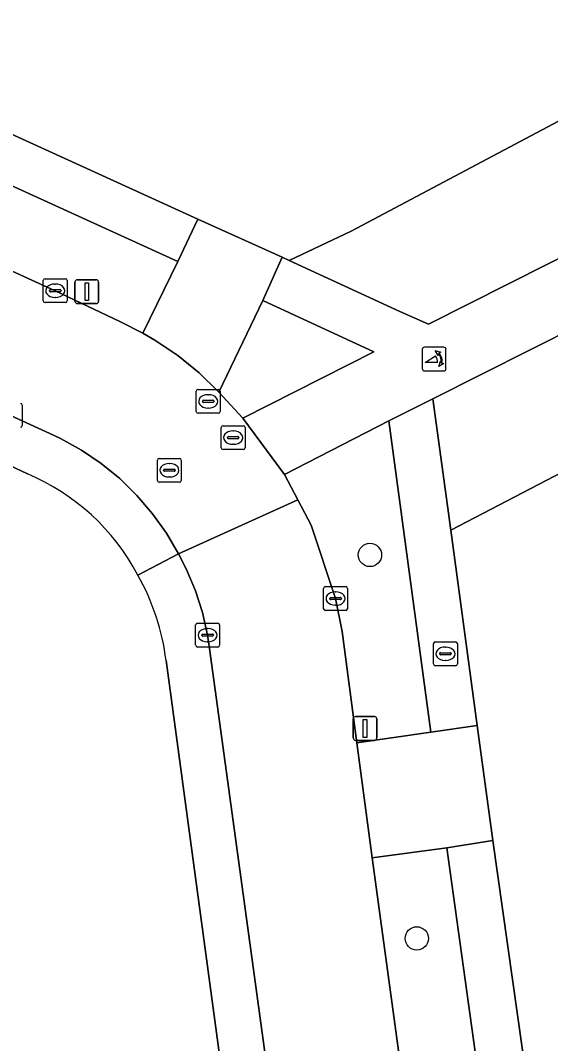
# Model space of a CAD drawing. Extents: x 162722 to 165104, y 384719 to 386284.
# Drawn here: x 164088.06 to 164110.28, y 385119.55 to 385162.47 of the extents above; entities that cross this region are included whole.
import ezdxf

# ---------------------------------------------------------------- set-up
doc = ezdxf.new("R2010")
doc.units = 0
for name, color, linetype in [('IMGEO_Boom', 7, 'Continuous'), ('IMGEO_Brandkraan', 7, 'Continuous'), ('IMGEO_Erf', 7, 'Continuous'), ('IMGEO_Gemengd_bos', 7, 'Continuous'), ('IMGEO_Groenvoorziening', 7, 'Continuous'), ('IMGEO_Kolk', 7, 'Continuous'), ('IMGEO_Lichtmast', 7, 'Continuous'), ('IMGEO_Loofbos', 7, 'Continuous'), ('IMGEO_Parkeervlak_open', 7, 'Continuous'), ('IMGEO_Poller', 7, 'Continuous'), ('IMGEO_Rijbaan_lokaal_gesloten', 7, 'Continuous'), ('IMGEO_Rijbaan_lokaal_open', 7, 'Continuous'), ('IMGEO_Rioolput', 7, 'Continuous'), ('IMGEO_Voetpad_open', 7, 'Continuous')]:
    doc.layers.add(name, color=color, linetype=linetype)

msp = doc.modelspace()

# ---------------------------------------------------------------- linework, layer by layer
at = {"layer": 'IMGEO_Boom'}
for centre in [(164102.711, 385140.044), (164104.673, 385123.956)]:
    msp.add_circle(centre, 0.489, dxfattribs=at)
at = {"layer": 'IMGEO_Brandkraan'}
for p, q in [((164105.374, 385135.472), (164105.374, 385136.324)), ((164105.449, 385136.398), (164106.301, 385136.398)), ((164106.375, 385136.324), (164106.375, 385135.472)), ((164105.633, 385135.892), (164105.633, 385135.904)), ((164106.071, 385135.855), (164105.673, 385135.855)), ((164105.676, 385135.941), (164106.074, 385135.941)), ((164105.862, 385136.178), (164105.887, 385136.178)), ((164106.117, 385135.904), (164106.117, 385135.892)), ((164105.885, 385135.618), (164105.86, 385135.618)), ((164106.301, 385135.398), (164105.449, 385135.398))]:
    msp.add_line(p, q, dxfattribs=at)
for points in [[(164105.374, 385135.472), (164105.374, 385136.324)], [(164105.449, 385136.398), (164106.301, 385136.398)], [(164106.375, 385136.324), (164106.375, 385135.472)], [(164106.301, 385135.398), (164105.449, 385135.398)]]:
    msp.add_lwpolyline(points, dxfattribs=at)
for centre, radius, start, end in [((164105.451, 385136.322), 0.0765, 91.552, 178.448), ((164105.451, 385136.322), 0.0765, 91.552, 178.448), ((164106.299, 385136.322), 0.0765, 1.552, 88.448), ((164106.299, 385136.322), 0.0765, 1.552, 88.448), ((164105.673, 385135.901), 0.0403, 85.8775, 175.7526), ((164105.67, 385135.891), 0.0366, 178.938, 274.7102), ((164106.074, 385135.898), 0.043, 264.8664, 352.4533), ((164106.078, 385135.903), 0.0386, 1.7309, 96.639), ((164105.451, 385135.474), 0.0765, 181.552, 268.448), ((164105.451, 385135.474), 0.0765, 181.552, 268.448), ((164106.299, 385135.474), 0.0765, 271.552, 358.448), ((164106.299, 385135.474), 0.0765, 271.552, 358.448)]:
    msp.add_arc(centre, radius, start, end, dxfattribs=at)
for centre, major_axis, ratio, start_param, end_param in [((164105.861, 385135.898), (-0.387, 0.002), 0.722429, 4.712389, 7.853982), ((164105.886, 385135.898), (-0.39, 0.002), 0.717154, 1.570796, 4.712389)]:
    msp.add_ellipse(centre, major_axis=major_axis, ratio=ratio, start_param=start_param, end_param=end_param, dxfattribs=at)
at = {"layer": 'IMGEO_Erf'}
for points in [[(164036.204, 385181.139), (164039.945, 385179.482), (164072.64, 385164.57), (164078.669, 385161.813), (164095.502, 385154.125), (164099.033, 385152.538), (164099.324, 385152.404), (164101.923, 385153.628), (164120.431, 385163.473), (164142.636, 385174.734), (164131.602, 385206.911)], [(164088.358, 385143.446), (164086.624, 385144.253), (164069.744, 385151.933), (164065.329, 385153.951), (164051.353, 385160.508)], [(164163.257, 385048.667), (164153.955, 385115.885), (164147.888, 385159.149), (164138.564, 385158), (164106.097, 385141.08), (164107.204, 385132.889), (164107.861, 385128.069), (164109.929, 385113.435), (164111.013, 385105.498), (164114.568, 385079.483), (164115.377, 385073.493), (164118.85, 385048.373)], [(164099.126, 385098.886), (164094.166, 385135.611)]]:
    msp.add_lwpolyline(points, dxfattribs=at)
for centre, radius, start, end in [((164084.715, 385134.834), 9.351, 27.8202, 67.0703), ((164084.284, 385134.345), 9.963, 7.2988, 29.1489)]:
    msp.add_arc(centre, radius, start, end, dxfattribs=at)
at = {"layer": 'IMGEO_Gemengd_bos'}
msp.add_lwpolyline([(164131.602, 385206.911), (164142.636, 385174.734), (164120.431, 385163.473), (164101.923, 385153.628), (164099.324, 385152.404), (164103.962, 385150.261), (164105.161, 385149.728), (164121.881, 385158.16), (164156.395, 385175.574), (164156.164, 385178.15), (164156.151, 385178.3), (164153.536, 385189.825)], dxfattribs=at)
at = {"layer": 'IMGEO_Groenvoorziening'}
for points in [[(164094.653, 385152.361), (164077.858, 385160.016), (164076.52, 385157.072), (164089.52, 385151.131), (164092.233, 385149.841), (164093.194, 385149.352)], [(164097.379, 385145.782), (164102.874, 385148.568), (164098.222, 385150.714), (164096.382, 385146.876)], [(164099.69, 385142.353), (164100.251, 385141.29), (164101.27, 385138.214), (164101.543, 385136.831), (164102.163, 385132.157), (164105.267, 385132.604), (164103.497, 385145.674), (164099.129, 385143.415)], [(164107.954, 385113.16), (164105.927, 385127.762), (164102.809, 385127.339), (164104.802, 385112.693)]]:
    msp.add_lwpolyline(points, close=True, dxfattribs=at)
at = {"layer": 'IMGEO_Kolk'}
for p, q in [((164089.019, 385150.705), (164089.019, 385151.557)), ((164089.094, 385151.631), (164089.946, 385151.631)), ((164089.507, 385151.411), (164089.532, 385151.411)), ((164090.02, 385151.557), (164090.02, 385150.705)), ((164089.278, 385151.125), (164089.278, 385151.137)), ((164089.716, 385151.088), (164089.318, 385151.088)), ((164089.321, 385151.174), (164089.719, 385151.174)), ((164089.762, 385151.137), (164089.762, 385151.125)), ((164089.946, 385150.631), (164089.094, 385150.631)), ((164089.53, 385150.851), (164089.505, 385150.851)), ((164088.136, 385146.327), (164088.136, 385145.475)), ((164100.769, 385137.788), (164100.769, 385138.64)), ((164100.844, 385138.714), (164101.696, 385138.714)), ((164101.257, 385138.494), (164101.282, 385138.494)), ((164101.77, 385138.64), (164101.77, 385137.788)), ((164101.028, 385138.208), (164101.028, 385138.22)), ((164101.466, 385138.171), (164101.068, 385138.171)), ((164101.071, 385138.257), (164101.469, 385138.257)), ((164101.512, 385138.22), (164101.512, 385138.208)), ((164101.696, 385137.714), (164100.844, 385137.714)), ((164101.28, 385137.934), (164101.255, 385137.934)), ((164095.48, 385137.18), (164096.332, 385137.18)), ((164095.405, 385136.254), (164095.405, 385137.106)), ((164095.707, 385136.723), (164096.105, 385136.723)), ((164095.893, 385136.96), (164095.918, 385136.96)), ((164096.406, 385137.106), (164096.406, 385136.254)), ((164095.664, 385136.674), (164095.664, 385136.686)), ((164096.102, 385136.637), (164095.704, 385136.637)), ((164095.916, 385136.4), (164095.891, 385136.4)), ((164096.148, 385136.686), (164096.148, 385136.674)), ((164096.332, 385136.18), (164095.48, 385136.18))]:
    msp.add_line(p, q, dxfattribs=at)
for points in [[(164089.019, 385150.705), (164089.019, 385151.557)], [(164089.094, 385151.631), (164089.946, 385151.631)], [(164090.02, 385151.557), (164090.02, 385150.705)], [(164089.946, 385150.631), (164089.094, 385150.631)], [(164088.136, 385146.327), (164088.136, 385145.475)], [(164100.769, 385137.788), (164100.769, 385138.64)], [(164100.844, 385138.714), (164101.696, 385138.714)], [(164101.77, 385138.64), (164101.77, 385137.788)], [(164101.696, 385137.714), (164100.844, 385137.714)], [(164095.48, 385137.18), (164096.332, 385137.18)], [(164095.405, 385136.254), (164095.405, 385137.106)], [(164096.406, 385137.106), (164096.406, 385136.254)], [(164096.332, 385136.18), (164095.48, 385136.18)]]:
    msp.add_lwpolyline(points, dxfattribs=at)
for centre, radius, start, end in [((164089.096, 385151.555), 0.0765, 91.552, 178.448), ((164089.096, 385151.555), 0.0765, 91.552, 178.448), ((164089.944, 385151.555), 0.0765, 1.552, 88.448), ((164089.944, 385151.555), 0.0765, 1.552, 88.448), ((164089.318, 385151.134), 0.0403, 85.8775, 175.7526), ((164089.315, 385151.124), 0.0366, 178.938, 274.7102), ((164089.719, 385151.131), 0.043, 264.8664, 352.4533), ((164089.723, 385151.136), 0.0386, 1.7309, 96.639), ((164089.096, 385150.707), 0.0765, 181.552, 268.448), ((164089.096, 385150.707), 0.0765, 181.552, 268.448), ((164089.944, 385150.707), 0.0765, 271.552, 358.448), ((164089.944, 385150.707), 0.0765, 271.552, 358.448), ((164088.06, 385146.325), 0.0765, 1.552, 88.448), ((164088.06, 385146.325), 0.0765, 1.552, 88.448), ((164088.06, 385145.477), 0.0765, 271.552, 358.448), ((164088.06, 385145.477), 0.0765, 271.552, 358.448), ((164100.846, 385138.638), 0.0765, 91.552, 178.448), ((164100.846, 385138.638), 0.0765, 91.552, 178.448), ((164101.694, 385138.638), 0.0765, 1.552, 88.448), ((164101.694, 385138.638), 0.0765, 1.552, 88.448), ((164101.068, 385138.217), 0.0403, 85.8775, 175.7526), ((164101.065, 385138.207), 0.0366, 178.938, 274.7102), ((164101.469, 385138.214), 0.043, 264.8664, 352.4533), ((164101.473, 385138.219), 0.0386, 1.7309, 96.639), ((164100.846, 385137.79), 0.0765, 181.552, 268.448), ((164100.846, 385137.79), 0.0765, 181.552, 268.448), ((164101.694, 385137.79), 0.0765, 271.552, 358.448), ((164101.694, 385137.79), 0.0765, 271.552, 358.448), ((164095.482, 385137.104), 0.0765, 91.552, 178.448), ((164095.482, 385137.104), 0.0765, 91.552, 178.448), ((164096.33, 385137.104), 0.0765, 1.552, 88.448), ((164096.33, 385137.104), 0.0765, 1.552, 88.448), ((164095.704, 385136.683), 0.0403, 85.8775, 175.7526), ((164096.109, 385136.685), 0.0386, 1.7309, 96.639), ((164095.701, 385136.673), 0.0366, 178.938, 274.7102), ((164096.105, 385136.68), 0.043, 264.8664, 352.4533), ((164095.482, 385136.256), 0.0765, 181.552, 268.448), ((164095.482, 385136.256), 0.0765, 181.552, 268.448), ((164096.33, 385136.256), 0.0765, 271.552, 358.448), ((164096.33, 385136.256), 0.0765, 271.552, 358.448)]:
    msp.add_arc(centre, radius, start, end, dxfattribs=at)
for centre, major_axis, ratio, start_param, end_param in [((164089.506, 385151.131), (-0.387, 0.002), 0.722429, 4.712389, 7.853982), ((164089.531, 385151.131), (-0.39, 0.002), 0.717154, 1.570796, 4.712389), ((164101.256, 385138.214), (-0.387, 0.002), 0.722429, 4.712389, 7.853982), ((164101.281, 385138.214), (-0.39, 0.002), 0.717154, 1.570796, 4.712389), ((164095.892, 385136.68), (-0.387, 0.002), 0.722429, 4.712389, 7.853982), ((164095.917, 385136.68), (-0.39, 0.002), 0.717154, 1.570796, 4.712389)]:
    msp.add_ellipse(centre, major_axis=major_axis, ratio=ratio, start_param=start_param, end_param=end_param, dxfattribs=at)
at = {"layer": 'IMGEO_Lichtmast'}
for p, q in [((164090.347, 385150.688), (164090.347, 385151.488)), ((164090.347, 385151.488), (164090.347, 385150.688)), ((164090.447, 385151.588), (164091.237, 385151.588)), ((164091.237, 385151.588), (164090.447, 385151.588)), ((164091.337, 385151.488), (164091.337, 385150.688)), ((164091.337, 385150.688), (164091.337, 385151.488)), ((164091.237, 385150.588), (164090.447, 385150.588)), ((164090.447, 385150.588), (164091.237, 385150.588)), ((164102.108, 385133.266), (164102.898, 385133.266)), ((164102.898, 385133.266), (164102.108, 385133.266)), ((164102.008, 385132.366), (164102.008, 385133.166)), ((164102.008, 385133.166), (164102.008, 385132.366)), ((164102.998, 385133.166), (164102.998, 385132.366)), ((164102.998, 385132.366), (164102.998, 385133.166)), ((164102.898, 385132.266), (164102.108, 385132.266)), ((164102.108, 385132.266), (164102.898, 385132.266))]:
    msp.add_line(p, q, dxfattribs=at)
for points in [[(164090.767, 385151.463), (164090.917, 385151.463), (164090.917, 385150.713), (164090.767, 385150.713), (164090.767, 385151.463)], [(164102.428, 385133.141), (164102.578, 385133.141), (164102.578, 385132.391), (164102.428, 385132.391), (164102.428, 385133.141)]]:
    msp.add_lwpolyline(points, dxfattribs=at)
for centre, start, end in [((164090.447, 385151.488), 90, 180), ((164090.447, 385151.488), 90, 180), ((164091.237, 385151.488), 0, 90), ((164091.237, 385151.488), 360, 90), ((164090.447, 385150.688), 180, 270), ((164090.447, 385150.688), 180, 270), ((164091.237, 385150.688), 270, 0), ((164091.237, 385150.688), 270, 0), ((164102.108, 385133.166), 90, 180), ((164102.108, 385133.166), 90, 180), ((164102.898, 385133.166), 0, 90), ((164102.898, 385133.166), 360, 90), ((164102.108, 385132.366), 180, 270), ((164102.108, 385132.366), 180, 270), ((164102.898, 385132.366), 270, 0), ((164102.898, 385132.366), 270, 0)]:
    msp.add_arc(centre, 0.1, start, end, dxfattribs=at)
at = {"layer": 'IMGEO_Loofbos'}
msp.add_lwpolyline([(164158.869, 385145.967), (164157.667, 385149.113), (164157.656, 385152.707), (164157.07, 385161.426), (164157.658, 385161.488), (164157.452, 385163.785), (164146.189, 385166.587), (164145.393, 385166.791), (164125.882, 385156.948), (164105.352, 385146.596), (164106.097, 385141.08), (164138.564, 385158), (164147.888, 385159.149), (164153.955, 385115.885), (164163.257, 385048.667), (164170.123, 385063.347)], close=True, dxfattribs=at)
at = {"layer": 'IMGEO_Parkeervlak_open'}
for points in [[(164095.99, 385136.122), (164095.906, 385136.68), (164095.694, 385137.623), (164095.399, 385138.543), (164095.023, 385139.433), (164094.685, 385140.085), (164092.985, 385139.198)], [(164101.023, 385099.124), (164100.572, 385102.4), (164098.436, 385118.261), (164095.99, 385136.122)], [(164094.166, 385135.611), (164099.126, 385098.886), (164100.074, 385094.787)]]:
    msp.add_lwpolyline(points, dxfattribs=at)
msp.add_arc((164084.284, 385134.345), 9.963, 7.2988, 29.1489, dxfattribs=at)
at = {"layer": 'IMGEO_Poller'}
for p, q in [((164105.804, 385148.762), (164104.996, 385148.762)), ((164105.804, 385148.762), (164104.996, 385148.762)), ((164104.902, 385148.667), (164104.902, 385147.86)), ((164104.902, 385148.667), (164104.902, 385147.86)), ((164105.898, 385147.86), (164105.898, 385148.667)), ((164105.898, 385147.86), (164105.898, 385148.667)), ((164104.996, 385147.765), (164105.804, 385147.765)), ((164104.996, 385147.765), (164105.804, 385147.765))]:
    msp.add_line(p, q, dxfattribs=at)
for points in [[(164105.537, 385148.118), (164105.024, 385148.118), (164105.454, 385148.393)], [(164105.581, 385148.491), (164105.569, 385148.418), (164105.444, 385148.623)], [(164105.444, 385148.623), (164105.675, 385148.557), (164105.604, 385148.525)], [(164105.597, 385147.946), (164105.663, 385148.177), (164105.693, 385148.109)], [(164105.729, 385148.082), (164105.801, 385148.071), (164105.597, 385147.946)]]:
    msp.add_lwpolyline(points, dxfattribs=at)
for centre, radius, start, end in [((164104.996, 385148.667), 0.0946, 90, 180), ((164104.996, 385148.667), 0.0946, 90, 180), ((164105.804, 385148.667), 0.0946, 0, 90), ((164105.804, 385148.667), 0.0946, 0, 90), ((164105.209, 385148.168), 0.332, 351.3247, 42.4854), ((164105.223, 385148.178), 0.476, 351.7527, 41.1691), ((164105.223, 385148.178), 0.516, 349.3569, 42.2912), ((164104.996, 385147.86), 0.0946, 180, 270), ((164104.996, 385147.86), 0.0946, 180, 270), ((164105.804, 385147.86), 0.0946, 270, 0), ((164105.804, 385147.86), 0.0946, 270, 0)]:
    msp.add_arc(centre, radius, start, end, dxfattribs=at)
at = {"layer": 'IMGEO_Rijbaan_lokaal_gesloten'}
for points in [[(164093.194, 385149.352), (164092.233, 385149.841), (164089.52, 385151.131), (164076.52, 385157.072), (164070.499, 385159.839), (164069.537, 385160.271), (164053.648, 385167.548)], [(164054.177, 385161.165), (164066.085, 385155.714), (164070.562, 385153.657), (164070.822, 385153.548), (164087.459, 385145.983), (164089.478, 385145.059), (164089.735, 385144.935), (164090.614, 385144.447), (164091.447, 385143.882), (164092.225, 385143.245), (164092.944, 385142.541), (164093.597, 385141.775), (164094.179, 385140.954), (164094.685, 385140.085), (164099.69, 385142.353), (164099.129, 385143.415), (164097.379, 385145.782), (164096.382, 385146.876), (164095.552, 385147.684), (164094.654, 385148.415), (164093.693, 385149.062), (164093.194, 385149.352)]]:
    msp.add_lwpolyline(points, dxfattribs=at)
at = {"layer": 'IMGEO_Rijbaan_lokaal_open'}
msp.add_lwpolyline([(164106.583, 385099.714), (164106.23, 385102.25), (164106.061, 385103.48), (164105.897, 385104.717), (164104.802, 385112.693), (164102.809, 385127.339), (164102.163, 385132.157), (164101.543, 385136.831), (164101.27, 385138.214), (164100.251, 385141.29), (164099.69, 385142.353), (164094.685, 385140.085), (164095.023, 385139.433), (164095.399, 385138.543), (164095.694, 385137.623), (164095.906, 385136.68), (164095.99, 385136.122), (164098.436, 385118.261), (164100.572, 385102.4), (164101.023, 385099.124)], dxfattribs=at)
at = {"layer": 'IMGEO_Rioolput'}
for p, q in [((164095.432, 385146.062), (164095.432, 385146.914)), ((164095.507, 385146.988), (164096.359, 385146.988)), ((164095.92, 385146.768), (164095.945, 385146.768)), ((164096.433, 385146.914), (164096.433, 385146.062)), ((164095.691, 385146.482), (164095.691, 385146.494)), ((164096.129, 385146.445), (164095.731, 385146.445)), ((164095.734, 385146.531), (164096.132, 385146.531)), ((164095.943, 385146.208), (164095.918, 385146.208)), ((164096.175, 385146.494), (164096.175, 385146.482)), ((164096.359, 385145.988), (164095.507, 385145.988)), ((164096.477, 385144.539), (164096.477, 385145.391)), ((164096.552, 385145.465), (164097.404, 385145.465)), ((164097.478, 385145.391), (164097.478, 385144.539)), ((164096.736, 385144.959), (164096.736, 385144.971)), ((164097.174, 385144.922), (164096.776, 385144.922)), ((164096.779, 385145.008), (164097.177, 385145.008)), ((164096.965, 385145.245), (164096.99, 385145.245)), ((164097.22, 385144.971), (164097.22, 385144.959)), ((164097.404, 385144.465), (164096.552, 385144.465)), ((164096.988, 385144.685), (164096.963, 385144.685)), ((164093.803, 385143.17), (164093.803, 385144.022)), ((164093.878, 385144.096), (164094.73, 385144.096)), ((164094.804, 385144.022), (164094.804, 385143.17)), ((164094.062, 385143.59), (164094.062, 385143.602)), ((164094.105, 385143.639), (164094.503, 385143.639)), ((164094.291, 385143.876), (164094.316, 385143.876)), ((164094.546, 385143.602), (164094.546, 385143.59)), ((164094.5, 385143.553), (164094.102, 385143.553)), ((164094.314, 385143.316), (164094.289, 385143.316)), ((164094.73, 385143.096), (164093.878, 385143.096))]:
    msp.add_line(p, q, dxfattribs=at)
for points in [[(164095.432, 385146.062), (164095.432, 385146.914)], [(164095.507, 385146.988), (164096.359, 385146.988)], [(164096.433, 385146.914), (164096.433, 385146.062)], [(164096.359, 385145.988), (164095.507, 385145.988)], [(164096.477, 385144.539), (164096.477, 385145.391)], [(164096.552, 385145.465), (164097.404, 385145.465)], [(164097.478, 385145.391), (164097.478, 385144.539)], [(164097.404, 385144.465), (164096.552, 385144.465)], [(164093.803, 385143.17), (164093.803, 385144.022)], [(164093.878, 385144.096), (164094.73, 385144.096)], [(164094.804, 385144.022), (164094.804, 385143.17)], [(164094.73, 385143.096), (164093.878, 385143.096)]]:
    msp.add_lwpolyline(points, dxfattribs=at)
for centre, radius, start, end in [((164095.509, 385146.912), 0.0765, 91.552, 178.448), ((164095.509, 385146.912), 0.0765, 91.552, 178.448), ((164096.357, 385146.912), 0.0765, 1.552, 88.448), ((164096.357, 385146.912), 0.0765, 1.552, 88.448), ((164095.731, 385146.491), 0.0403, 85.8775, 175.7526), ((164095.728, 385146.481), 0.0366, 178.938, 274.7102), ((164096.132, 385146.488), 0.043, 264.8664, 352.4533), ((164096.136, 385146.493), 0.0386, 1.7309, 96.639), ((164095.509, 385146.064), 0.0765, 181.552, 268.448), ((164095.509, 385146.064), 0.0765, 181.552, 268.448), ((164096.357, 385146.064), 0.0765, 271.552, 358.448), ((164096.357, 385146.064), 0.0765, 271.552, 358.448), ((164096.554, 385145.389), 0.0765, 91.552, 178.448), ((164096.554, 385145.389), 0.0765, 91.552, 178.448), ((164097.402, 385145.389), 0.0765, 1.552, 88.448), ((164097.402, 385145.389), 0.0765, 1.552, 88.448), ((164096.776, 385144.968), 0.0403, 85.8775, 175.7526), ((164096.773, 385144.958), 0.0366, 178.938, 274.7102), ((164097.177, 385144.965), 0.043, 264.8664, 352.4533), ((164097.181, 385144.97), 0.0386, 1.7309, 96.639), ((164096.554, 385144.541), 0.0765, 181.552, 268.448), ((164096.554, 385144.541), 0.0765, 181.552, 268.448), ((164097.402, 385144.541), 0.0765, 271.552, 358.448), ((164097.402, 385144.541), 0.0765, 271.552, 358.448), ((164093.88, 385144.02), 0.0765, 91.552, 178.448), ((164093.88, 385144.02), 0.0765, 91.552, 178.448), ((164094.728, 385144.02), 0.0765, 1.552, 88.448), ((164094.728, 385144.02), 0.0765, 1.552, 88.448), ((164094.102, 385143.599), 0.0403, 85.8775, 175.7526), ((164094.099, 385143.589), 0.0366, 178.938, 274.7102), ((164094.503, 385143.596), 0.043, 264.8664, 352.4533), ((164094.507, 385143.601), 0.0386, 1.7309, 96.639), ((164093.88, 385143.172), 0.0765, 181.552, 268.448), ((164093.88, 385143.172), 0.0765, 181.552, 268.448), ((164094.728, 385143.172), 0.0765, 271.552, 358.448), ((164094.728, 385143.172), 0.0765, 271.552, 358.448)]:
    msp.add_arc(centre, radius, start, end, dxfattribs=at)
for centre, major_axis, ratio, start_param, end_param in [((164095.919, 385146.488), (-0.387, 0.002), 0.722429, 4.712389, 7.853982), ((164095.944, 385146.488), (-0.39, 0.002), 0.717154, 1.570796, 4.712389), ((164096.964, 385144.965), (-0.387, 0.002), 0.722429, 4.712389, 7.853982), ((164096.989, 385144.965), (-0.39, 0.002), 0.717154, 1.570796, 4.712389), ((164094.29, 385143.596), (-0.387, 0.002), 0.722429, 4.712389, 7.853982), ((164094.315, 385143.596), (-0.39, 0.002), 0.717154, 1.570796, 4.712389)]:
    msp.add_ellipse(centre, major_axis=major_axis, ratio=ratio, start_param=start_param, end_param=end_param, dxfattribs=at)
at = {"layer": 'IMGEO_Voetpad_open'}
for points in [[(164156.395, 385175.574), (164121.881, 385158.16), (164105.161, 385149.728), (164103.962, 385150.261), (164099.324, 385152.404), (164099.033, 385152.538), (164098.222, 385150.714), (164102.874, 385148.568), (164097.379, 385145.782), (164099.129, 385143.415), (164103.497, 385145.674), (164105.352, 385146.596), (164125.882, 385156.948), (164145.393, 385166.791), (164146.189, 385166.587), (164157.452, 385163.785)], [(164092.985, 385139.198), (164094.685, 385140.085), (164094.179, 385140.954), (164093.597, 385141.775), (164092.944, 385142.541), (164092.225, 385143.245), (164091.447, 385143.882), (164090.614, 385144.447), (164089.735, 385144.935), (164089.478, 385145.059), (164087.459, 385145.983), (164086.624, 385144.253), (164088.358, 385143.446)]]:
    msp.add_lwpolyline(points, dxfattribs=at)
for points in [[(164094.653, 385152.361), (164095.502, 385154.125), (164078.669, 385161.813), (164077.858, 385160.016)], [(164098.222, 385150.714), (164099.033, 385152.538), (164095.502, 385154.125), (164094.653, 385152.361), (164093.194, 385149.352), (164093.693, 385149.062), (164094.654, 385148.415), (164095.552, 385147.684), (164096.382, 385146.876)], [(164105.352, 385146.596), (164103.497, 385145.674), (164105.267, 385132.604), (164107.204, 385132.889), (164106.097, 385141.08)], [(164105.927, 385127.762), (164107.861, 385128.069), (164107.204, 385132.889), (164105.267, 385132.604), (164102.163, 385132.157), (164102.809, 385127.339)], [(164107.954, 385113.16), (164109.929, 385113.435), (164107.861, 385128.069), (164105.927, 385127.762)]]:
    msp.add_lwpolyline(points, close=True, dxfattribs=at)
msp.add_arc((164084.715, 385134.834), 9.351, 27.8202, 67.0703, dxfattribs=at)

doc.saveas('drawing.dxf')
